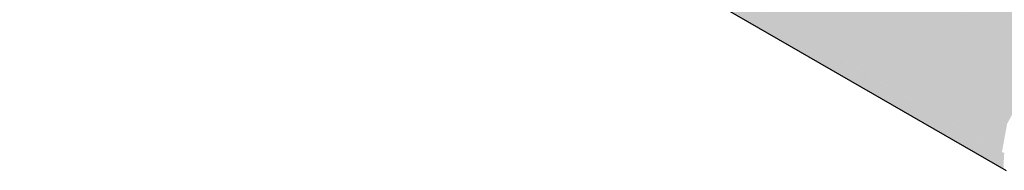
# Model space of a CAD drawing. Header units: millimetres. Extents: x 567 to 934, y -1 to 364.
# Tile 756 of 1056: x 745.552 to 746.215, y 131.275 to 131.377. Entities that reach past the tile are written whole.
import ezdxf

# ---------------------------------------------------------------- set-up
doc = ezdxf.new("R2010")
doc.units = ezdxf.units.MM
doc.header["$MEASUREMENT"] = 0
doc.layers.add('AF-Condutos', color=140, linetype='Continuous', lineweight=25)

msp = doc.modelspace()

# ---------------------------------------------------------------- hatches: boundary and pattern name
at = {"layer": 'AF-Condutos', "linetype": 'Continuous'}
for points in [[(745.60823, 131.75877), (745.59033, 131.7506), (745.5732, 131.73429), (745.55982, 131.71265), (745.5525, 131.68943), (746.21303, 131.28771), (746.21647, 131.30652), (746.23991, 131.34967), (745.69779, 131.68427), (746.25522, 131.36672), (745.70206, 131.68609), (746.25542, 131.36688)], [(745.59784, 131.64176), (746.21433, 131.28653), (746.21522, 131.28638), (745.5525, 131.68943), (745.5525, 131.66864), (745.55982, 131.65387), (746.21571, 131.27519), (746.21567, 131.27551)], [(745.69779, 131.68427), (746.23938, 131.35), (746.25518, 131.36668)], [(746.21433, 131.28651), (745.59784, 131.64176), (746.21415, 131.2764)]]:
    msp.add_hatch(color=151, dxfattribs=at).paths.add_polyline_path(points)

# ---------------------------------------------------------------- linework, layer by layer
at = {"layer": 'AF-Condutos'}
msp.add_line((745.58803, 131.63758), (746.21571, 131.27519), dxfattribs=at)

doc.saveas('drawing.dxf')
